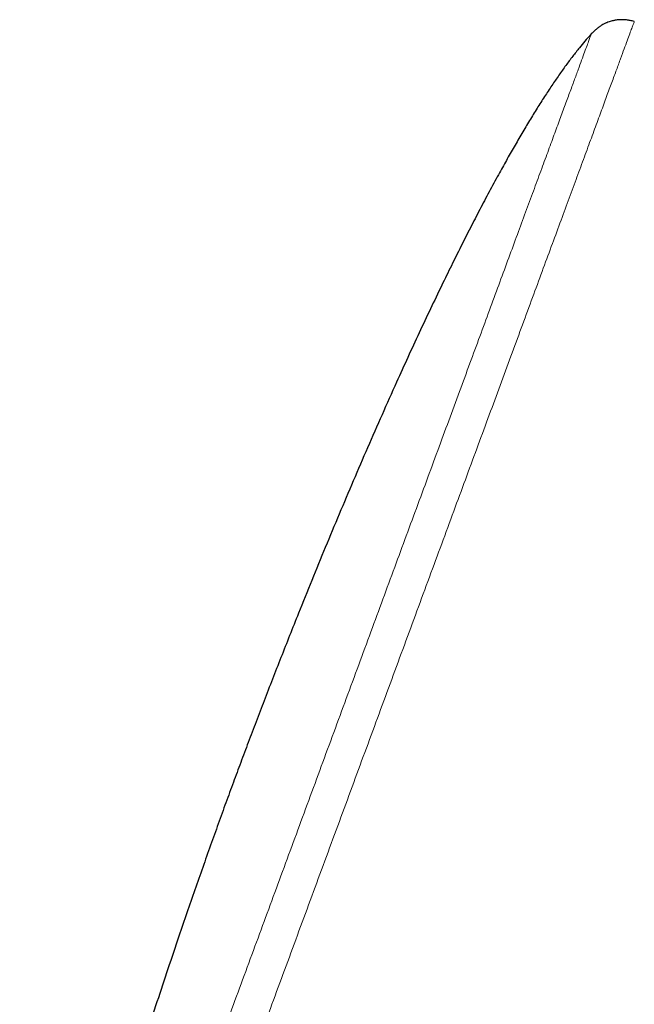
# Model space of a CAD drawing. Header units: millimetres. Extents: x 8 to 976, y 12 to 975.
# Tile 346 of 351: x 677 to 701, y 822 to 861. Entities that reach past the tile are written whole.
import ezdxf

# ---------------------------------------------------------------- set-up
doc = ezdxf.new("R2010")
doc.units = ezdxf.units.MM

msp = doc.modelspace()

# ---------------------------------------------------------------- linework, layer by layer
at = {"color": 252, "linetype": 'Continuous', "lineweight": 0}
for points, knots in [([(700.908, 860.89), (700.905, 860.884), (700.901, 860.872), (700.866, 860.778), (700.811, 860.627), (700.732, 860.415), (700.633, 860.145), (700.512, 859.819), (700.372, 859.438), (700.211, 859.001), (700.028, 858.506), (699.824, 857.953), (699.598, 857.341), (699.353, 856.676), (699.088, 855.958), (698.806, 855.193), (698.508, 854.384), (698.194, 853.534), (697.864, 852.639), (697.516, 851.695), (697.15, 850.703), (696.766, 849.664), (696.369, 848.586), (695.957, 847.471), (695.536, 846.328), (695.105, 845.16), (694.666, 843.97), (694.217, 842.753), (693.756, 841.504), (693.284, 840.224), (692.801, 838.916), (692.312, 837.589), (691.817, 836.247), (691.32, 834.9), (690.822, 833.551), (690.325, 832.202), (689.825, 830.848), (689.322, 829.484), (688.816, 828.111), (688.307, 826.733), (687.801, 825.36), (687.297, 823.995), (686.801, 822.649), (686.312, 821.324), (685.831, 820.022), (685.358, 818.737), (684.888, 817.465), (684.425, 816.209), (683.968, 814.97), (683.521, 813.76), (683.086, 812.58), (682.665, 811.439), (682.26, 810.34), (681.87, 809.283), (681.494, 808.263), (681.13, 807.278), (680.78, 806.328), (680.444, 805.418), (680.126, 804.555), (679.825, 803.739), (679.544, 802.978), (679.284, 802.272), (679.043, 801.621), (678.822, 801.021), (678.62, 800.472), (678.436, 799.975), (678.273, 799.531), (678.131, 799.146), (678.01, 798.819), (677.912, 798.554), (677.836, 798.348), (677.782, 798.202), (677.75, 798.114), (677.743, 798.094), (677.743, 798.094), (677.743, 798.094)], [0, 0, 0, 0, 0.014, 0.028, 0.0419999, 0.0559999, 0.0699998, 0.0837499, 0.0974999, 0.1112499, 0.1249999, 0.1389999, 0.1529999, 0.1669998, 0.1809998, 0.1949997, 0.2087498, 0.2224998, 0.2362498, 0.2499999, 0.2639998, 0.2779998, 0.2919997, 0.3059997, 0.3199996, 0.3337496, 0.3474997, 0.3612497, 0.3749997, 0.3889997, 0.4029997, 0.4169997, 0.4309996, 0.4449996, 0.4587496, 0.4724996, 0.4862496, 0.4999997, 0.5139997, 0.5279995, 0.5419995, 0.5559995, 0.5699995, 0.5837495, 0.5974995, 0.6112495, 0.6249995, 0.6389995, 0.6529995, 0.6669995, 0.6809995, 0.6949994, 0.7087493, 0.7224994, 0.7362494, 0.7499994, 0.7639994, 0.7779994, 0.7919994, 0.8059993, 0.8199993, 0.8337493, 0.8474993, 0.8612494, 0.8749993, 0.8889993, 0.9029993, 0.9169993, 0.9309992, 0.9449992, 0.9587492, 0.9724992, 0.9862492, 0.9999993, 1, 1, 1, 1]), ([(676.778, 799.565), (676.78, 799.57), (676.784, 799.582), (676.818, 799.673), (676.871, 799.819), (676.947, 800.025), (677.044, 800.286), (677.16, 800.602), (677.297, 800.972), (677.453, 801.395), (677.63, 801.874), (677.827, 802.41), (678.046, 803.003), (678.284, 803.647), (678.54, 804.343), (678.813, 805.084), (679.103, 805.867), (679.406, 806.691), (679.726, 807.558), (680.064, 808.472), (680.418, 809.434), (680.789, 810.44), (681.175, 811.484), (681.573, 812.564), (681.982, 813.672), (682.399, 814.803), (682.824, 815.956), (683.259, 817.135), (683.706, 818.345), (684.163, 819.585), (684.631, 820.852), (685.105, 822.137), (685.584, 823.438), (686.066, 824.743), (686.548, 826.05), (687.03, 827.356), (687.514, 828.668), (688.001, 829.99), (688.492, 831.319), (688.984, 832.655), (689.475, 833.985), (689.963, 835.307), (690.444, 836.611), (690.917, 837.895), (691.383, 839.156), (691.842, 840.401), (692.296, 841.633), (692.745, 842.85), (693.188, 844.05), (693.621, 845.223), (694.042, 846.366), (694.45, 847.471), (694.843, 848.536), (695.22, 849.56), (695.585, 850.547), (695.937, 851.502), (696.276, 852.422), (696.602, 853.303), (696.91, 854.14), (697.202, 854.93), (697.474, 855.667), (697.726, 856.351), (697.959, 856.982), (698.173, 857.563), (698.369, 858.095), (698.547, 858.577), (698.705, 859.006), (698.843, 859.38), (698.96, 859.696), (699.055, 859.954), (699.128, 860.153), (699.18, 860.294), (699.213, 860.382), (699.217, 860.393), (699.219, 860.398)], [0, 0, 0, 0, 0.014, 0.028, 0.042, 0.056, 0.07, 0.08375, 0.0975, 0.11125, 0.125, 0.139, 0.153, 0.167, 0.181, 0.195, 0.20875, 0.2225, 0.23625, 0.25, 0.264, 0.278, 0.292, 0.306, 0.32, 0.33375, 0.3475, 0.36125, 0.375, 0.389, 0.403, 0.417, 0.431, 0.445, 0.45875, 0.4725, 0.48625, 0.5, 0.514, 0.528, 0.542, 0.556, 0.57, 0.58375, 0.5975, 0.61125, 0.625, 0.639, 0.653, 0.667, 0.681, 0.695, 0.70875, 0.7225, 0.73625, 0.75, 0.764, 0.778, 0.792, 0.806, 0.82, 0.83375, 0.8475, 0.86125, 0.875, 0.889, 0.903, 0.917, 0.931, 0.945, 0.95875, 0.9725, 0.98625, 1, 1, 1, 1])]:
    msp.add_open_spline(points, degree=3, knots=knots, dxfattribs=at)
at = {"color": 7, "linetype": 'Continuous', "lineweight": 30}
for points, knots in [([(700.908, 860.89), (700.854, 860.903), (700.753, 860.928), (700.609, 860.949), (700.482, 860.959), (700.372, 860.959), (700.278, 860.954), (700.199, 860.945), (700.131, 860.934), (700.067, 860.92), (699.997, 860.902), (699.914, 860.876), (699.82, 860.84), (699.724, 860.795), (699.627, 860.741), (699.531, 860.678), (699.43, 860.6), (699.323, 860.507), (699.255, 860.436), (699.219, 860.398)], [0, 0, 0, 0, 0.089234, 0.167188, 0.235124, 0.294004, 0.344528, 0.387191, 0.422305, 0.454299, 0.493208, 0.539509, 0.593397, 0.655257, 0.710905, 0.772517, 0.840705, 0.91623, 1, 1, 1, 1]), ([(699.219, 860.398), (699.208, 860.386), (699.122, 860.295), (698.965, 860.114), (698.732, 859.835), (698.482, 859.517), (698.214, 859.159), (697.941, 858.777), (697.662, 858.369), (697.376, 857.934), (697.084, 857.475), (696.788, 856.994), (696.488, 856.492), (696.184, 855.97), (695.878, 855.43), (695.55, 854.839), (695.203, 854.196), (694.835, 853.501), (694.465, 852.785), (694.093, 852.05), (693.719, 851.298), (693.32, 850.482), (692.899, 849.603), (692.455, 848.661), (692.011, 847.702), (691.524, 846.632), (690.996, 845.45), (690.429, 844.158), (689.868, 842.857), (689.316, 841.553), (688.773, 840.25), (688.241, 838.954), (687.774, 837.8), (687.372, 836.791), (687.03, 835.927), (686.697, 835.074), (686.371, 834.233), (686.055, 833.408), (685.748, 832.598), (685.451, 831.807), (685.258, 831.285), (685.163, 831.028)], [0, 0, 0, 0, 0.001568, 0.011492, 0.021944, 0.034929, 0.048618, 0.062996, 0.078042, 0.094063, 0.110735, 0.128035, 0.145937, 0.164416, 0.183447, 0.203004, 0.226449, 0.25053, 0.275206, 0.300431, 0.326163, 0.352359, 0.383766, 0.415683, 0.448036, 0.480752, 0.523663, 0.566903, 0.610309, 0.653721, 0.696977, 0.739913, 0.782368, 0.811193, 0.83966, 0.867717, 0.895312, 0.92239, 0.948899, 0.974787, 1, 1, 1, 1]), ([(685.163, 831.028), (685.064, 830.76), (684.865, 830.218), (684.566, 829.393), (684.263, 828.547), (683.956, 827.681), (683.646, 826.797), (683.335, 825.897), (682.982, 824.865), (682.589, 823.702), (682.159, 822.406), (681.733, 821.095), (681.31, 819.775), (680.895, 818.45), (680.489, 817.124), (680.093, 815.802), (679.737, 814.582), (679.419, 813.464), (679.138, 812.452), (678.868, 811.453), (678.623, 810.517), (678.401, 809.645), (678.202, 808.837), (678.013, 808.044), (677.835, 807.268), (677.669, 806.51), (677.518, 805.785), (677.382, 805.093), (677.26, 804.435), (677.15, 803.798), (677.054, 803.183), (676.975, 802.621), (676.911, 802.113), (676.862, 801.655), (676.823, 801.216), (676.794, 800.795), (676.776, 800.394), (676.769, 800.02), (676.77, 799.746), (676.777, 799.599), (676.779, 799.565)], [0, 0, 0, 0, 0.026151, 0.053025, 0.080564, 0.108707, 0.137397, 0.166574, 0.196179, 0.237477, 0.27932, 0.321554, 0.364029, 0.40659, 0.449085, 0.491362, 0.53327, 0.565841, 0.598016, 0.629724, 0.660891, 0.686859, 0.712342, 0.737295, 0.761677, 0.785443, 0.808551, 0.829697, 0.850187, 0.869984, 0.889055, 0.907367, 0.922025, 0.936117, 0.949624, 0.962532, 0.974824, 0.98649, 0.996903, 1, 1, 1, 1])]:
    msp.add_open_spline(points, degree=3, knots=knots, dxfattribs=at)

doc.saveas('drawing.dxf')
